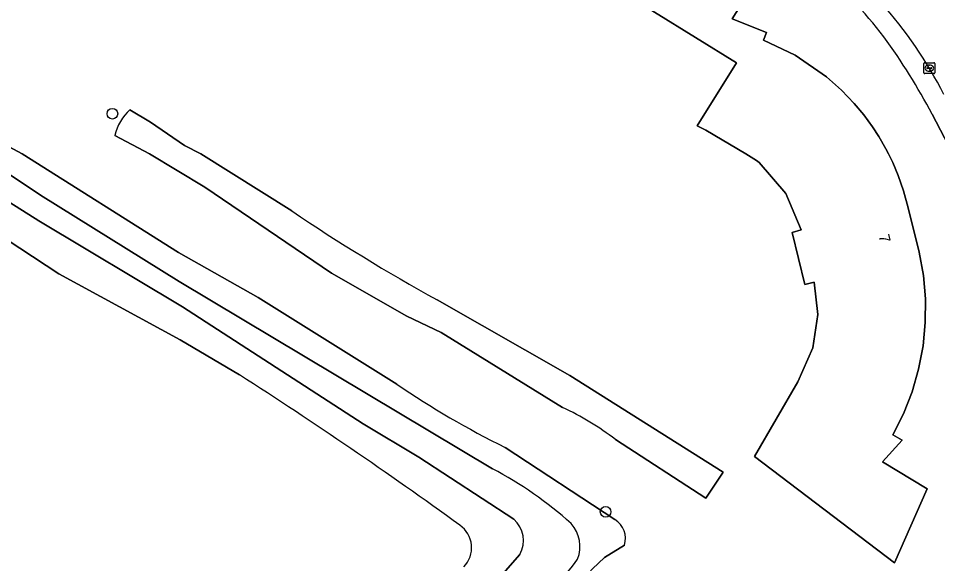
# Model space of a CAD drawing. Extents: x 161692 to 162379, y 380760 to 381678.
# Drawn here: x 161835.2 to 161919.9, y 380962.2 to 381012.5 of the extents above; entities that cross this region are included whole.
import ezdxf

# ---------------------------------------------------------------- set-up
doc = ezdxf.new("R2010")
doc.units = 0
for name, color, linetype in [('IMGEO_Boom', 7, 'Continuous'), ('IMGEO_Erf', 7, 'Continuous'), ('IMGEO_Groenvoorziening', 7, 'Continuous'), ('IMGEO_Kolk', 7, 'Continuous'), ('IMGEO_Meer_plas_ven_vijver', 7, 'Continuous'), ('IMGEO_Pand', 7, 'Continuous'), ('IMGEO_Pand_nummerreeks', 7, 'Continuous'), ('IMGEO_Parkeervlak_open', 7, 'Continuous'), ('IMGEO_Rijbaan_lokaal_open', 7, 'Continuous'), ('IMGEO_Voetpad_open', 7, 'Continuous')]:
    doc.layers.add(name, color=color, linetype=linetype)

msp = doc.modelspace()

# ---------------------------------------------------------------- linework, layer by layer
at = {"layer": 'IMGEO_Boom'}
for centre in [(161843.831, 381003.712), (161889.268, 380967.015)]:
    msp.add_circle(centre, 0.489, dxfattribs=at)
at = {"layer": 'IMGEO_Erf'}
for points in [[(161903.336, 381016.319), (161900.931, 381012.461), (161904.096, 381011.192), (161903.813, 381010.495), (161906.715, 381009.102), (161909.614, 381007.098), (161911.003, 381005.883), (161912.162, 381004.652), (161913.043, 381003.617), (161913.847, 381002.506), (161914.441, 381001.605), (161915.082, 381000.484), (161915.326, 381000), (161915.724, 380999.209), (161916.231, 380998.002), (161916.71, 380996.593), (161917.129, 380995.034), (161918.162, 380990.94), (161918.545, 380988.802), (161918.73, 380986.639), (161918.717, 380984.467), (161918.506, 380982.306), (161918.098, 380980.173), (161917.496, 380978.086), (161916.706, 380976.063), (161915.735, 380974.121), (161916.581, 380973.621), (161914.771, 380971.612), (161918.894, 380969.151), (161915.88, 380962.308), (161902.981, 380972.118), (161906.965, 380978.992), (161908.348, 380982.121), (161908.807, 380985.204), (161908.473, 380988.18), (161907.626, 380987.972), (161906.454, 380992.776), (161907.292, 380993.01), (161905.882, 380996.345), (161903.407, 380999.223), (161903.174, 380999.414), (161902.182, 381000), (161898.488, 381002.183), (161897.708, 381002.606), (161901.316, 381008.393), (161889.997, 381015.45)], [(161855.532, 380979.64), (161850.067, 380982.857), (161838.911, 380988.957), (161822.074, 381000), (161820.23, 381001.396), (161817.149, 381004.769), (161813.375, 381009.456), (161814.901, 381010.754), (161814.611, 381011.057), (161814.519, 381011.152), (161814.823, 381011.355), (161823.858, 381006.27), (161835.528, 381000), (161849.917, 380990.915), (161857.257, 380986.761), (161870.033, 380978.776)], [(161845.448, 381004.064), (161847.354, 381002.925), (161850.479, 381000.771), (161851.971, 381000), (161860.347, 380994.748)], [(161921.245, 381000), (161919.343, 381003.655)], [(161847.238, 381000), (161844.061, 381001.714)], [(161885.308, 380976.644), (161874.131, 380983.536), (161870.959, 380985.06), (161864.001, 380989.024), (161852.334, 380996.928), (161847.238, 381000)], [(161873.738, 380986.545), (161885.968, 380979.589), (161900.082, 380970.669), (161898.49, 380968.275), (161890.18, 380973.674)], [(161880.005, 380972.95), (161890.117, 380966.311)], [(161890.992, 380963.938), (161889.178, 380962.795), (161888.049, 380961.767), (161879.992, 380952.907), (161874.365, 380946.481), (161868.891, 380939.924), (161858.069, 380927.868), (161845.75, 380913.287), (161835.524, 380902.132)]]:
    msp.add_lwpolyline(points, dxfattribs=at)
for centre, radius, start, end in [((161870.828, 380976.54), 55.819, 37.85749, 46.83719), ((161869.217, 380977.414), 56.579, 27.63224, 36.15757), ((161848.287, 381000.804), 4.322, 131.05027, 167.85044), ((161964.904, 381150.4), 187.509, 236.10944, 240.90933), ((161626.069, 380621.595), 425.265, 54.03145, 57.34509), ((161917.723, 381048.956), 84.85, 235.80266, 243.60733), ((161874.301, 380953.107), 25.984, 52.32962, 64.93692), ((161889.099, 380964.588), 2.001, 341.04802, 59.43303), ((161874.423, 380963.719), 2.502, 315.23013, 55.38582)]:
    msp.add_arc(centre, radius, start, end, dxfattribs=at)
at = {"layer": 'IMGEO_Groenvoorziening'}
for points in [[(161870.033, 380978.776), (161857.257, 380986.761), (161849.917, 380990.915), (161835.528, 381000), (161823.858, 381006.27), (161814.823, 381011.355), (161822.827, 381005.742), (161831.506, 381000), (161837.224, 380996.217), (161849.981, 380988.26), (161878.838, 380970.995)], [(161880.821, 380966.339), (161872.076, 380972.049), (161866.936, 380975.124), (161850.304, 380985.897), (161837.063, 380993.83), (161827.27, 381000), (161813.375, 381009.456), (161817.149, 381004.769), (161820.23, 381001.396), (161822.074, 381000), (161838.911, 380988.957), (161850.067, 380982.857), (161855.532, 380979.64)], [(161890.117, 380966.311), (161880.005, 380972.95)], [(161835.524, 380902.132), (161845.75, 380913.287), (161858.069, 380927.868), (161868.891, 380939.924), (161874.365, 380946.481), (161879.992, 380952.907), (161888.049, 380961.767), (161889.178, 380962.795), (161890.992, 380963.938)], [(161867.724, 380947.551), (161881.363, 380963.1)]]:
    msp.add_lwpolyline(points, dxfattribs=at)
for centre, radius, start, end in [((161626.069, 380621.595), 425.265, 54.03145, 57.34509), ((161917.723, 381048.956), 84.85, 235.80266, 243.60733), ((161861.619, 380938.522), 36.756, 48.24761, 62.06456), ((161879.053, 380964.378), 2.64, 331.03506, 47.96416), ((161889.099, 380964.588), 2.001, 341.04802, 59.43303), ((161874.423, 380963.719), 2.502, 315.23013, 55.38582), ((161883.657, 380963.799), 3.247, 339.14526, 41.32995), ((161855.472, 380985.852), 38.901, 311.52417, 323.37165)]:
    msp.add_arc(centre, radius, start, end, dxfattribs=at)
at = {"layer": 'IMGEO_Kolk'}
for p, q in [((161918.585, 381007.484), (161918.585, 381008.336)), ((161918.66, 381008.41), (161919.512, 381008.41)), ((161919.586, 381008.336), (161919.586, 381007.484)), ((161918.844, 381007.904), (161918.844, 381007.916)), ((161919.282, 381007.867), (161918.884, 381007.867)), ((161918.887, 381007.953), (161919.285, 381007.953)), ((161919.096, 381007.63), (161919.071, 381007.63)), ((161919.073, 381008.19), (161919.098, 381008.19)), ((161919.328, 381007.916), (161919.328, 381007.904)), ((161919.512, 381007.41), (161918.66, 381007.41))]:
    msp.add_line(p, q, dxfattribs=at)
for points in [[(161918.585, 381007.484), (161918.585, 381008.336)], [(161918.66, 381008.41), (161919.512, 381008.41)], [(161919.586, 381008.336), (161919.586, 381007.484)], [(161919.512, 381007.41), (161918.66, 381007.41)]]:
    msp.add_lwpolyline(points, dxfattribs=at)
for centre, radius, start, end in [((161918.662, 381008.334), 0.0765, 91.55205, 178.44795), ((161918.662, 381008.334), 0.0765, 91.55205, 178.44795), ((161919.51, 381008.334), 0.0765, 1.55205, 88.44795), ((161919.51, 381008.334), 0.0765, 1.55205, 88.44795), ((161918.884, 381007.913), 0.0403, 85.87752, 175.75265), ((161918.881, 381007.903), 0.0366, 178.93798, 274.71019), ((161919.285, 381007.91), 0.043, 264.86636, 352.45326), ((161919.289, 381007.915), 0.0386, 1.73085, 96.63898), ((161918.662, 381007.486), 0.0765, 181.55205, 268.44795), ((161918.662, 381007.486), 0.0765, 181.55205, 268.44795), ((161919.51, 381007.486), 0.0765, 271.55205, 358.44795), ((161919.51, 381007.486), 0.0765, 271.55205, 358.44795)]:
    msp.add_arc(centre, radius, start, end, dxfattribs=at)
for centre, major_axis, ratio, start_param, end_param in [((161919.072, 381007.91), (-0.387, 0.002), 0.722429, 4.712389, 7.853982), ((161919.097, 381007.91), (-0.39, 0.002), 0.717154, 1.570796, 4.712389)]:
    msp.add_ellipse(centre, major_axis=major_axis, ratio=ratio, start_param=start_param, end_param=end_param, dxfattribs=at)
at = {"layer": 'IMGEO_Meer_plas_ven_vijver'}
for points in [[(161878.838, 380970.995), (161849.981, 380988.26), (161837.224, 380996.217), (161831.506, 381000), (161822.827, 381005.742), (161814.823, 381011.355), (161814.519, 381011.152), (161814.611, 381011.057), (161814.901, 381010.754), (161813.375, 381009.456), (161827.27, 381000), (161837.063, 380993.83), (161850.304, 380985.897), (161866.936, 380975.124), (161872.076, 380972.049), (161880.821, 380966.339)], [(161860.347, 380994.748), (161851.971, 381000), (161850.479, 381000.771), (161847.354, 381002.925), (161845.448, 381004.064)], [(161844.061, 381001.714), (161847.238, 381000), (161852.334, 380996.928), (161864.001, 380989.024), (161870.959, 380985.06), (161874.131, 380983.536), (161885.308, 380976.644)], [(161890.18, 380973.674), (161898.49, 380968.275), (161900.082, 380970.669), (161885.968, 380979.589), (161873.738, 380986.545)], [(161881.363, 380963.1), (161867.724, 380947.551)]]:
    msp.add_lwpolyline(points, dxfattribs=at)
for centre, radius, start, end in [((161848.287, 381000.804), 4.322, 131.05027, 167.85044), ((161964.904, 381150.4), 187.509, 236.10944, 240.90933), ((161874.301, 380953.107), 25.984, 52.32962, 64.93692), ((161861.619, 380938.522), 36.756, 48.24761, 62.06456), ((161879.053, 380964.378), 2.64, 331.03506, 47.96416), ((161883.657, 380963.799), 3.247, 339.14526, 41.32995), ((161855.472, 380985.852), 38.901, 311.52417, 323.37165)]:
    msp.add_arc(centre, radius, start, end, dxfattribs=at)
at = {"layer": 'IMGEO_Pand'}
msp.add_lwpolyline([(161889.997, 381015.45), (161901.316, 381008.393), (161897.708, 381002.606), (161898.488, 381002.183), (161902.182, 381000), (161903.174, 380999.414), (161903.407, 380999.223), (161905.882, 380996.345), (161907.292, 380993.01), (161906.454, 380992.776), (161907.626, 380987.972), (161908.473, 380988.18), (161908.807, 380985.204), (161908.348, 380982.121), (161906.965, 380978.992), (161902.981, 380972.118), (161915.88, 380962.308), (161918.894, 380969.151), (161914.771, 380971.612), (161916.581, 380973.621), (161915.735, 380974.121), (161916.706, 380976.063), (161917.496, 380978.086), (161918.098, 380980.173), (161918.506, 380982.306), (161918.717, 380984.467), (161918.73, 380986.639), (161918.545, 380988.802), (161918.162, 380990.94), (161917.129, 380995.034), (161916.71, 380996.593), (161916.231, 380998.002), (161915.724, 380999.209), (161915.326, 381000), (161915.082, 381000.484), (161914.441, 381001.605), (161913.847, 381002.506), (161913.043, 381003.617), (161912.162, 381004.652), (161911.003, 381005.883), (161909.614, 381007.098), (161906.715, 381009.102), (161903.813, 381010.495), (161904.096, 381011.192), (161900.931, 381012.461), (161903.336, 381016.319)], dxfattribs=at)
at = {"layer": 'IMGEO_Parkeervlak_open'}
msp.add_arc((161827.755, 380930.818), 125.378, 38.12777, 43.08627, dxfattribs=at)
at = {"layer": 'IMGEO_Rijbaan_lokaal_open'}
for centre, radius, start, end in [((161827.755, 380930.818), 125.378, 38.12777, 43.08627), ((161885.32, 380987.728), 39.338, 26.81206, 41.84075)]:
    msp.add_arc(centre, radius, start, end, dxfattribs=at)
at = {"layer": 'IMGEO_Voetpad_open'}
msp.add_lwpolyline([(161919.343, 381003.655), (161921.245, 381000)], dxfattribs=at)
for centre, radius, start, end in [((161870.828, 380976.54), 55.819, 37.85749, 46.83719), ((161885.32, 380987.728), 39.338, 26.81206, 41.84075), ((161869.217, 380977.414), 56.579, 27.63224, 36.15757)]:
    msp.add_arc(centre, radius, start, end, dxfattribs=at)

# ---------------------------------------------------------------- texts
at = {"layer": 'IMGEO_Pand_nummerreeks'}
msp.add_text('7', height=1, rotation=284.16331, dxfattribs=at).set_placement((161914.399, 380992.452))

doc.saveas('drawing.dxf')
